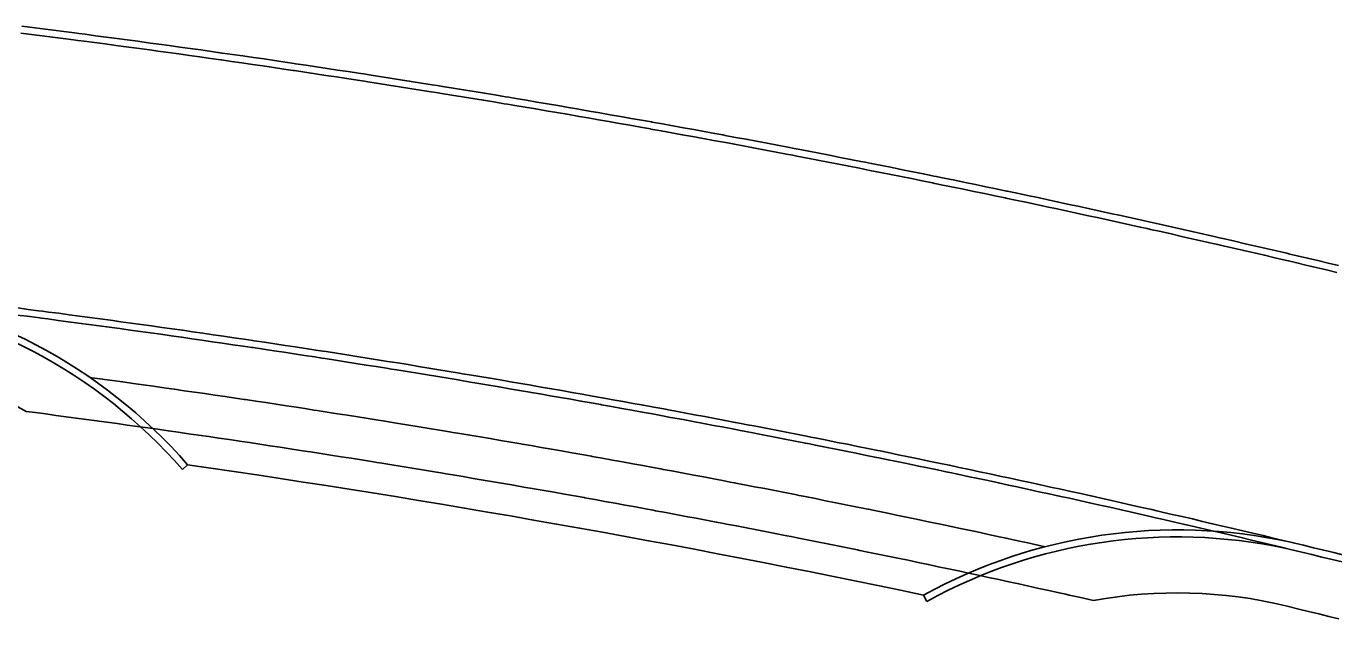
# Model space of a CAD drawing. Extents: x 2145147 to 2158018, y 137519 to 148068.
# Drawn here: x 2152695.6 to 2152820.1, y 142730.1 to 142786.5 of the extents above; entities that cross this region are included whole.
import ezdxf

# ---------------------------------------------------------------- set-up
doc = ezdxf.new("R2010")
doc.units = 0
doc.layers.add('PR_Phasing_Pavement_1', color=7, linetype='Continuous')

msp = doc.modelspace()

# ---------------------------------------------------------------- linework, layer by layer
at = {"layer": 'PR_Phasing_Pavement_1'}
for p, q in [((2152710.43, 142744.3), (2152710.93, 142744.74)), ((2152781.01, 142732.33), (2152782.08, 142732.88)), ((2152781.32, 142731.73), (2152781.01, 142732.33)), ((2152781.32, 142731.73), (2152782.39, 142732.29))]:
    msp.add_line(p, q, dxfattribs=at)
for points in [[(2152695.06, 142785.87), (2152696.06, 142785.74), (2152697.07, 142785.61), (2152698.07, 142785.48), (2152699.07, 142785.35), (2152700.08, 142785.22), (2152700.49, 142785.17), (2152701.08, 142785.09), (2152702.08, 142784.96), (2152703.08, 142784.83), (2152704.09, 142784.7), (2152705.09, 142784.56), (2152706.09, 142784.43), (2152707.09, 142784.29), (2152707.32, 142784.26), (2152708.1, 142784.15), (2152709.1, 142784.02), (2152710.1, 142783.88), (2152711.1, 142783.74), (2152712.1, 142783.6), (2152713.1, 142783.46), (2152714.11, 142783.31), (2152714.15, 142783.31), (2152715.11, 142783.17), (2152716.11, 142783.03), (2152717.11, 142782.88), (2152718.11, 142782.74), (2152719.11, 142782.59), (2152720.11, 142782.44), (2152720.97, 142782.31), (2152721.11, 142782.29), (2152722.11, 142782.14), (2152723.11, 142781.99), (2152724.11, 142781.84), (2152725.11, 142781.69), (2152726.11, 142781.54), (2152727.11, 142781.38), (2152727.79, 142781.28), (2152728.11, 142781.23), (2152729.11, 142781.07), (2152730.11, 142780.92), (2152731.11, 142780.76), (2152732.11, 142780.6), (2152733.11, 142780.44), (2152734.1, 142780.28), (2152734.6, 142780.2), (2152735.1, 142780.12), (2152736.1, 142779.96), (2152737.1, 142779.8), (2152738.1, 142779.64), (2152739.1, 142779.47), (2152740.09, 142779.31), (2152741.09, 142779.14), (2152741.41, 142779.09), (2152742.09, 142778.98), (2152743.09, 142778.81), (2152744.08, 142778.64), (2152745.08, 142778.47), (2152746.08, 142778.3), (2152747.07, 142778.13), (2152748.07, 142777.96), (2152748.21, 142777.93), (2152749.07, 142777.78), (2152750.06, 142777.61), (2152751.06, 142777.44), (2152752.06, 142777.26), (2152753.05, 142777.08), (2152754.05, 142776.91), (2152755, 142776.74), (2152755.04, 142776.73), (2152756.04, 142776.55), (2152757.03, 142776.37), (2152758.03, 142776.19), (2152759.02, 142776.01), (2152760.02, 142775.83), (2152761.01, 142775.64), (2152761.78, 142775.5), (2152762.01, 142775.46), (2152763, 142775.27), (2152764, 142775.09), (2152764.99, 142774.9), (2152765.98, 142774.71), (2152766.98, 142774.53), (2152767.97, 142774.34), (2152768.56, 142774.23), (2152768.96, 142774.15), (2152769.96, 142773.96), (2152770.95, 142773.76), (2152771.94, 142773.57)], [(2152695.14, 142786.53), (2152696.15, 142786.4), (2152697.15, 142786.27), (2152698.16, 142786.15), (2152699.16, 142786.02), (2152700.16, 142785.89), (2152700.57, 142785.83), (2152701.17, 142785.76), (2152702.17, 142785.62), (2152703.17, 142785.49), (2152704.18, 142785.36), (2152705.18, 142785.22), (2152706.18, 142785.09), (2152707.18, 142784.95), (2152707.41, 142784.92), (2152708.19, 142784.81), (2152709.19, 142784.68), (2152710.19, 142784.54), (2152711.19, 142784.4), (2152712.2, 142784.26), (2152713.2, 142784.12), (2152714.2, 142783.97), (2152714.24, 142783.97), (2152715.2, 142783.83), (2152716.2, 142783.69), (2152717.2, 142783.54), (2152718.21, 142783.4), (2152719.21, 142783.25), (2152720.21, 142783.1), (2152721.07, 142782.97), (2152721.21, 142782.95), (2152722.21, 142782.8), (2152723.21, 142782.65), (2152724.21, 142782.5), (2152725.21, 142782.35), (2152726.21, 142782.2), (2152727.21, 142782.04), (2152727.89, 142781.94), (2152728.21, 142781.89), (2152729.21, 142781.73), (2152730.21, 142781.58), (2152731.21, 142781.42), (2152732.21, 142781.26), (2152733.21, 142781.1), (2152734.21, 142780.94), (2152734.71, 142780.86), (2152735.21, 142780.78), (2152736.21, 142780.62), (2152737.21, 142780.46), (2152738.21, 142780.3), (2152739.2, 142780.13), (2152740.2, 142779.97), (2152741.2, 142779.8), (2152741.52, 142779.75), (2152742.2, 142779.63), (2152743.2, 142779.47), (2152744.2, 142779.3), (2152745.19, 142779.13), (2152746.19, 142778.96), (2152747.19, 142778.79), (2152748.18, 142778.62), (2152748.32, 142778.59), (2152749.18, 142778.44), (2152750.18, 142778.27), (2152751.18, 142778.09), (2152752.17, 142777.92), (2152753.17, 142777.74), (2152754.16, 142777.56), (2152755.11, 142777.4), (2152755.16, 142777.39), (2152756.16, 142777.21), (2152757.15, 142777.03), (2152758.15, 142776.85), (2152759.14, 142776.67), (2152760.14, 142776.48), (2152761.13, 142776.3), (2152761.9, 142776.16), (2152762.13, 142776.12), (2152763.12, 142775.93), (2152764.12, 142775.75), (2152765.11, 142775.56), (2152766.11, 142775.37), (2152767.1, 142775.18), (2152768.1, 142774.99), (2152768.68, 142774.88), (2152769.09, 142774.8), (2152770.08, 142774.61), (2152771.08, 142774.42), (2152772.07, 142774.23)], [(2152771.94, 142773.57), (2152772.94, 142773.38), (2152773.93, 142773.18), (2152774.92, 142772.99), (2152775.33, 142772.91), (2152775.91, 142772.79), (2152776.91, 142772.59), (2152777.9, 142772.4), (2152778.89, 142772.2), (2152779.88, 142772), (2152780.87, 142771.8), (2152781.86, 142771.6), (2152782.09, 142771.55), (2152782.85, 142771.39), (2152783.84, 142771.19), (2152784.83, 142770.99), (2152785.82, 142770.78), (2152786.82, 142770.58), (2152787.81, 142770.37), (2152788.8, 142770.16), (2152788.84, 142770.15), (2152789.78, 142769.95), (2152790.77, 142769.75), (2152791.76, 142769.54), (2152792.75, 142769.32), (2152793.74, 142769.11), (2152794.73, 142768.9), (2152795.58, 142768.72), (2152795.72, 142768.69), (2152796.71, 142768.47), (2152797.7, 142768.26), (2152798.68, 142768.04), (2152799.67, 142767.82), (2152800.66, 142767.61), (2152801.65, 142767.39), (2152802.32, 142767.24), (2152802.63, 142767.17), (2152803.62, 142766.95), (2152804.61, 142766.73), (2152805.59, 142766.5), (2152806.58, 142766.28), (2152807.57, 142766.06), (2152808.55, 142765.83), (2152809.04, 142765.72), (2152809.54, 142765.61), (2152810.52, 142765.38), (2152811.51, 142765.15), (2152812.5, 142764.93), (2152813.48, 142764.7), (2152814.47, 142764.47), (2152815.45, 142764.24), (2152815.76, 142764.16), (2152816.43, 142764), (2152817.42, 142763.77), (2152818.4, 142763.54), (2152819.39, 142763.3), (2152820.37, 142763.07)], [(2152772.07, 142774.23), (2152773.06, 142774.03), (2152774.06, 142773.84), (2152775.05, 142773.64), (2152775.45, 142773.56), (2152776.04, 142773.45), (2152777.04, 142773.25), (2152778.03, 142773.05), (2152779.02, 142772.85), (2152780.01, 142772.65), (2152781, 142772.45), (2152782, 142772.25), (2152782.22, 142772.21), (2152782.99, 142772.05), (2152783.98, 142771.85), (2152784.97, 142771.64), (2152785.96, 142771.44), (2152786.95, 142771.23), (2152787.94, 142771.02), (2152788.93, 142770.82), (2152788.98, 142770.81), (2152789.92, 142770.61), (2152790.91, 142770.4), (2152791.9, 142770.19), (2152792.89, 142769.98), (2152793.88, 142769.77), (2152794.87, 142769.55), (2152795.72, 142769.37), (2152795.86, 142769.34), (2152796.85, 142769.12), (2152797.84, 142768.91), (2152798.83, 142768.69), (2152799.81, 142768.48), (2152800.8, 142768.26), (2152801.79, 142768.04), (2152802.46, 142767.89), (2152802.78, 142767.82), (2152803.77, 142767.6), (2152804.75, 142767.38), (2152805.74, 142767.16), (2152806.73, 142766.93), (2152807.71, 142766.71), (2152808.7, 142766.48), (2152809.19, 142766.37), (2152809.69, 142766.26), (2152810.67, 142766.03), (2152811.66, 142765.8), (2152812.65, 142765.58), (2152813.63, 142765.35), (2152814.62, 142765.12), (2152815.6, 142764.89), (2152815.91, 142764.81), (2152816.59, 142764.65), (2152817.57, 142764.42), (2152818.56, 142764.19), (2152819.54, 142763.95), (2152820.53, 142763.72)], [(2152694.76, 142759.68), (2152695.74, 142759.55), (2152696.72, 142759.42), (2152697.12, 142759.37), (2152697.7, 142759.29), (2152698.68, 142759.17), (2152699.66, 142759.04), (2152700.64, 142758.91), (2152701.62, 142758.77), (2152702.6, 142758.64), (2152703.58, 142758.51), (2152703.8, 142758.48), (2152704.56, 142758.37), (2152705.54, 142758.24), (2152706.52, 142758.1), (2152707.5, 142757.97), (2152708.48, 142757.83), (2152709.46, 142757.69), (2152710.43, 142757.55), (2152710.48, 142757.55), (2152711.41, 142757.41), (2152712.39, 142757.27), (2152713.37, 142757.13), (2152714.35, 142756.99), (2152715.33, 142756.85), (2152716.31, 142756.7), (2152717.15, 142756.58), (2152717.28, 142756.56), (2152718.26, 142756.41), (2152719.24, 142756.26), (2152720.22, 142756.12), (2152721.19, 142755.97), (2152722.17, 142755.82), (2152723.15, 142755.67), (2152723.81, 142755.57), (2152724.13, 142755.52), (2152725.1, 142755.36), (2152726.08, 142755.21), (2152727.06, 142755.06), (2152728.03, 142754.9), (2152729.01, 142754.75), (2152729.98, 142754.59), (2152730.47, 142754.51), (2152730.96, 142754.44), (2152731.94, 142754.28), (2152732.91, 142754.12), (2152733.89, 142753.96), (2152734.86, 142753.8), (2152735.84, 142753.64), (2152736.81, 142753.48), (2152737.12, 142753.42), (2152737.79, 142753.31), (2152738.76, 142753.15), (2152739.74, 142752.98), (2152740.71, 142752.82), (2152741.69, 142752.65), (2152742.66, 142752.49), (2152743.64, 142752.32), (2152743.77, 142752.3), (2152744.61, 142752.15), (2152745.59, 142751.98), (2152746.56, 142751.81), (2152747.53, 142751.64), (2152748.51, 142751.46), (2152749.48, 142751.29), (2152750.41, 142751.13), (2152750.45, 142751.12), (2152751.43, 142750.94), (2152752.4, 142750.77), (2152753.37, 142750.59), (2152754.34, 142750.41), (2152755.32, 142750.24), (2152756.29, 142750.06), (2152757.04, 142749.92), (2152757.26, 142749.88), (2152758.23, 142749.7), (2152759.21, 142749.51), (2152760.18, 142749.33), (2152761.15, 142749.15), (2152762.12, 142748.96), (2152763.09, 142748.78), (2152763.66, 142748.67), (2152764.06, 142748.59), (2152765.03, 142748.41), (2152766, 142748.22), (2152766.97, 142748.03)], [(2152694.67, 142759.01), (2152695.65, 142758.89), (2152696.63, 142758.76), (2152697.03, 142758.71), (2152697.61, 142758.63), (2152698.59, 142758.5), (2152699.57, 142758.37), (2152700.55, 142758.24), (2152701.53, 142758.11), (2152702.51, 142757.98), (2152703.49, 142757.85), (2152703.71, 142757.82), (2152704.47, 142757.71), (2152705.45, 142757.58), (2152706.43, 142757.44), (2152707.41, 142757.31), (2152708.38, 142757.17), (2152709.36, 142757.03), (2152710.34, 142756.89), (2152710.38, 142756.89), (2152711.32, 142756.75), (2152712.3, 142756.61), (2152713.27, 142756.47), (2152714.25, 142756.33), (2152715.23, 142756.18), (2152716.21, 142756.04), (2152717.05, 142755.92), (2152717.18, 142755.9), (2152718.16, 142755.75), (2152719.14, 142755.6), (2152720.12, 142755.46), (2152721.09, 142755.31), (2152722.07, 142755.16), (2152723.05, 142755.01), (2152723.71, 142754.91), (2152724.02, 142754.86), (2152725, 142754.71), (2152725.98, 142754.55), (2152726.95, 142754.4), (2152727.93, 142754.24), (2152728.9, 142754.09), (2152729.88, 142753.93), (2152730.36, 142753.86), (2152730.85, 142753.78), (2152731.83, 142753.62), (2152732.81, 142753.46), (2152733.78, 142753.3), (2152734.76, 142753.14), (2152735.73, 142752.98), (2152736.7, 142752.82), (2152737.01, 142752.77), (2152737.68, 142752.65), (2152738.65, 142752.49), (2152739.63, 142752.33), (2152740.6, 142752.16), (2152741.58, 142751.99), (2152742.55, 142751.83), (2152743.52, 142751.66), (2152743.65, 142751.64), (2152744.5, 142751.49), (2152745.47, 142751.32), (2152746.44, 142751.15), (2152747.42, 142750.98), (2152748.39, 142750.81), (2152749.36, 142750.63), (2152750.29, 142750.47), (2152750.34, 142750.46), (2152751.31, 142750.29), (2152752.28, 142750.11), (2152753.25, 142749.93), (2152754.22, 142749.76), (2152755.2, 142749.58), (2152756.17, 142749.4), (2152756.92, 142749.26), (2152757.14, 142749.22), (2152758.11, 142749.04), (2152759.08, 142748.86), (2152760.05, 142748.68), (2152761.02, 142748.49), (2152761.99, 142748.31), (2152762.97, 142748.12), (2152763.54, 142748.01), (2152763.94, 142747.94), (2152764.91, 142747.75), (2152765.88, 142747.56), (2152766.85, 142747.37)], [(2152701.64, 142753.05), (2152701.84, 142753.03), (2152702.82, 142752.89), (2152703.03, 142752.86), (2152703.79, 142752.76), (2152704.76, 142752.63), (2152705.74, 142752.49), (2152706.71, 142752.35), (2152707.69, 142752.22), (2152708.66, 142752.08), (2152709.64, 142751.94), (2152709.68, 142751.94), (2152710.61, 142751.8), (2152711.58, 142751.66), (2152712.56, 142751.52), (2152713.53, 142751.38), (2152714.5, 142751.24), (2152715.48, 142751.09), (2152716.32, 142750.97), (2152716.45, 142750.95), (2152717.42, 142750.8), (2152718.39, 142750.66), (2152719.37, 142750.51), (2152720.34, 142750.36), (2152721.31, 142750.22), (2152722.29, 142750.07), (2152722.95, 142749.96), (2152723.26, 142749.92), (2152724.23, 142749.76), (2152725.2, 142749.61), (2152726.17, 142749.46), (2152727.14, 142749.31), (2152728.12, 142749.15), (2152729.09, 142749), (2152729.57, 142748.92), (2152730.06, 142748.84), (2152731.03, 142748.68), (2152732, 142748.53), (2152732.97, 142748.37), (2152733.94, 142748.21), (2152734.91, 142748.05), (2152735.88, 142747.89), (2152736.19, 142747.83), (2152736.85, 142747.72), (2152737.82, 142747.56), (2152738.79, 142747.4), (2152739.76, 142747.23), (2152740.73, 142747.07), (2152741.7, 142746.9), (2152742.67, 142746.73), (2152742.8, 142746.71), (2152743.64, 142746.57), (2152744.61, 142746.4), (2152745.58, 142746.23), (2152746.55, 142746.06), (2152747.52, 142745.88), (2152748.48, 142745.71), (2152749.41, 142745.55), (2152749.45, 142745.54), (2152750.42, 142745.37), (2152751.39, 142745.19), (2152752.36, 142745.01), (2152753.33, 142744.84), (2152754.29, 142744.66), (2152755.26, 142744.48), (2152756.01, 142744.34), (2152756.23, 142744.3), (2152757.19, 142744.12), (2152758.16, 142743.94), (2152759.13, 142743.76), (2152760.09, 142743.58), (2152761.06, 142743.4), (2152762.03, 142743.21), (2152762.6, 142743.1), (2152762.99, 142743.03), (2152763.96, 142742.84), (2152764.93, 142742.65), (2152765.89, 142742.47), (2152766.86, 142742.28), (2152767.82, 142742.09), (2152768.79, 142741.9), (2152769.18, 142741.82), (2152769.75, 142741.71), (2152770.72, 142741.52), (2152771.68, 142741.32), (2152772.65, 142741.13), (2152773.61, 142740.94), (2152774.57, 142740.74), (2152775.54, 142740.55), (2152775.76, 142740.5), (2152776.5, 142740.35), (2152777.47, 142740.15), (2152778.43, 142739.95), (2152779.39, 142739.75), (2152780.36, 142739.55), (2152781.32, 142739.35), (2152782.28, 142739.15), (2152782.32, 142739.14), (2152783.24, 142738.95), (2152784.21, 142738.75), (2152785.17, 142738.54), (2152786.13, 142738.34), (2152787.09, 142738.13), (2152788.06, 142737.92), (2152788.88, 142737.74), (2152789.02, 142737.72), (2152789.98, 142737.51), (2152790.94, 142737.3), (2152791.9, 142737.09), (2152792.61, 142736.93)], [(2152695.56, 142749.82), (2152696.44, 142749.71), (2152697.42, 142749.58), (2152698.39, 142749.45), (2152699.36, 142749.32), (2152700.33, 142749.19), (2152701.3, 142749.06), (2152702.28, 142748.93), (2152702.49, 142748.9), (2152703.25, 142748.8), (2152704.22, 142748.66), (2152705.19, 142748.53), (2152706.16, 142748.39), (2152707.13, 142748.26), (2152708.1, 142748.12), (2152709.07, 142747.98), (2152709.11, 142747.98), (2152710.04, 142747.84), (2152711.01, 142747.7), (2152711.98, 142747.56), (2152712.95, 142747.42), (2152713.92, 142747.28), (2152714.89, 142747.14), (2152715.73, 142747.01), (2152715.86, 142746.99), (2152716.83, 142746.85), (2152717.8, 142746.7), (2152718.77, 142746.56), (2152719.74, 142746.41), (2152720.71, 142746.26), (2152721.68, 142746.11), (2152722.34, 142746.01), (2152722.64, 142745.96), (2152723.61, 142745.81), (2152724.58, 142745.66), (2152725.55, 142745.51), (2152726.52, 142745.36), (2152727.49, 142745.2), (2152728.45, 142745.05), (2152728.94, 142744.97), (2152729.42, 142744.89), (2152730.39, 142744.74), (2152731.36, 142744.58), (2152732.32, 142744.42), (2152733.29, 142744.26), (2152734.26, 142744.1), (2152735.23, 142743.94), (2152735.53, 142743.89), (2152736.19, 142743.78), (2152737.16, 142743.62), (2152738.13, 142743.45), (2152739.09, 142743.29), (2152740.06, 142743.12), (2152741.02, 142742.96), (2152741.99, 142742.79), (2152742.12, 142742.77), (2152742.96, 142742.62), (2152743.92, 142742.46), (2152744.89, 142742.29), (2152745.85, 142742.12), (2152746.82, 142741.95), (2152747.78, 142741.77), (2152748.7, 142741.61), (2152748.75, 142741.6), (2152749.71, 142741.43), (2152750.68, 142741.25), (2152751.64, 142741.08), (2152752.61, 142740.9), (2152753.57, 142740.73), (2152754.53, 142740.55), (2152755.28, 142740.41), (2152755.5, 142740.37), (2152756.46, 142740.19), (2152757.42, 142740.01), (2152758.39, 142739.83), (2152759.35, 142739.65), (2152760.31, 142739.47), (2152761.28, 142739.28), (2152761.84, 142739.17), (2152762.24, 142739.1), (2152763.2, 142738.91), (2152764.17, 142738.73), (2152765.13, 142738.54), (2152766.09, 142738.35), (2152767.05, 142738.16), (2152768.01, 142737.97), (2152768.4, 142737.9), (2152768.97, 142737.79), (2152769.94, 142737.59), (2152770.9, 142737.4), (2152771.86, 142737.21), (2152772.82, 142737.02), (2152773.78, 142736.82), (2152774.74, 142736.63), (2152774.96, 142736.58), (2152775.7, 142736.43), (2152776.66, 142736.23), (2152777.62, 142736.04), (2152778.58, 142735.84), (2152779.54, 142735.64), (2152780.5, 142735.44), (2152781.46, 142735.24), (2152781.5, 142735.23), (2152782.42, 142735.03), (2152783.38, 142734.83), (2152784.34, 142734.63), (2152785.3, 142734.42), (2152786.25, 142734.22), (2152787.21, 142734.01), (2152788.04, 142733.83), (2152788.17, 142733.81), (2152789.13, 142733.6), (2152790.09, 142733.39), (2152791.04, 142733.18), (2152792, 142732.97), (2152792.96, 142732.76), (2152793.92, 142732.55), (2152794.57, 142732.4), (2152794.87, 142732.33), (2152795.83, 142732.12), (2152796.79, 142731.91), (2152797.21, 142731.81)], [(2152766.85, 142747.37), (2152767.82, 142747.19), (2152768.79, 142747), (2152769.76, 142746.8), (2152770.15, 142746.73), (2152770.72, 142746.61), (2152771.69, 142746.42), (2152772.66, 142746.23), (2152773.63, 142746.03), (2152774.6, 142745.84), (2152775.57, 142745.64), (2152776.54, 142745.45), (2152776.76, 142745.4), (2152777.5, 142745.25), (2152778.47, 142745.05), (2152779.44, 142744.85), (2152780.41, 142744.65), (2152781.38, 142744.45), (2152782.34, 142744.25), (2152783.31, 142744.04), (2152783.35, 142744.04), (2152784.28, 142743.84), (2152785.24, 142743.64), (2152786.21, 142743.43), (2152787.18, 142743.23), (2152788.14, 142743.02), (2152789.11, 142742.81), (2152789.94, 142742.63), (2152790.07, 142742.6), (2152791.04, 142742.39), (2152792.01, 142742.18), (2152792.97, 142741.97), (2152793.94, 142741.76), (2152794.9, 142741.55), (2152795.87, 142741.33), (2152796.52, 142741.19), (2152796.83, 142741.12), (2152797.79, 142740.9), (2152798.76, 142740.69), (2152799.72, 142740.47), (2152800.69, 142740.25), (2152801.65, 142740.03), (2152802.61, 142739.81), (2152803.09, 142739.7), (2152803.58, 142739.59), (2152804.54, 142739.37), (2152805.5, 142739.15), (2152806.46, 142738.93), (2152807.43, 142738.7), (2152808.39, 142738.48), (2152809.35, 142738.25), (2152809.66, 142738.18), (2152810.31, 142738.03), (2152811.27, 142737.8), (2152812.24, 142737.57), (2152813.2, 142737.34), (2152814.16, 142737.11), (2152815.12, 142736.88), (2152816.08, 142736.65), (2152816.21, 142736.62), (2152817.04, 142736.42), (2152818, 142736.19), (2152818.96, 142735.95), (2152819.92, 142735.72), (2152820.88, 142735.48)], [(2152766.97, 142748.03), (2152767.94, 142747.84), (2152768.91, 142747.65), (2152769.88, 142747.46), (2152770.28, 142747.38), (2152770.85, 142747.27), (2152771.82, 142747.08), (2152772.79, 142746.88), (2152773.76, 142746.69), (2152774.73, 142746.49), (2152775.7, 142746.3), (2152776.67, 142746.1), (2152776.89, 142746.06), (2152777.64, 142745.9), (2152778.61, 142745.7), (2152779.58, 142745.5), (2152780.54, 142745.3), (2152781.51, 142745.1), (2152782.48, 142744.9), (2152783.45, 142744.7), (2152783.49, 142744.69), (2152784.41, 142744.49), (2152785.38, 142744.29), (2152786.35, 142744.08), (2152787.32, 142743.88), (2152788.28, 142743.67), (2152789.25, 142743.46), (2152790.08, 142743.28), (2152790.22, 142743.25), (2152791.18, 142743.05), (2152792.15, 142742.84), (2152793.11, 142742.62), (2152794.08, 142742.41), (2152795.04, 142742.2), (2152796.01, 142741.99), (2152796.67, 142741.84), (2152796.97, 142741.77), (2152797.94, 142741.56), (2152798.9, 142741.34), (2152799.87, 142741.12), (2152800.83, 142740.9), (2152801.8, 142740.68), (2152802.76, 142740.47), (2152803.24, 142740.36), (2152803.73, 142740.24), (2152804.69, 142740.02), (2152805.65, 142739.8), (2152806.62, 142739.58), (2152807.58, 142739.35), (2152808.54, 142739.13), (2152809.5, 142738.9), (2152809.81, 142738.83), (2152810.47, 142738.68), (2152811.43, 142738.45), (2152812.39, 142738.22), (2152813.35, 142737.99), (2152814.31, 142737.76), (2152815.27, 142737.53), (2152816.24, 142737.3), (2152816.37, 142737.27), (2152817.2, 142737.07), (2152818.16, 142736.84), (2152819.12, 142736.6), (2152820.08, 142736.37), (2152821.04, 142736.13)], [(2152815.52, 142731.3), (2152815.78, 142731.23), (2152816.74, 142731), (2152817.69, 142730.77), (2152818.65, 142730.53), (2152819.6, 142730.3), (2152820.56, 142730.06)]]:
    msp.add_lwpolyline(points, dxfattribs=at)
for centre, radius, start, end in [((2152673.21, 142711.92), 50, 41.0282, 83.4988), ((2152673.21, 142711.92), 49.33, 41.0164, 83.1303), ((2152673.21, 142711.92), 44, 59.4786, 83.4988), ((2152550.6, 141635.98), 1120.3, 78.13129, 81.77157), ((2152805.17, 142688.54), 50, 76.4034, 117.5064), ((2152805.17, 142688.54), 49.33, 76.705, 117.5064), ((2152805.17, 142688.54), 44, 76.4034, 100.4241)]:
    msp.add_arc(centre, radius, start, end, dxfattribs=at)

doc.saveas('drawing.dxf')
